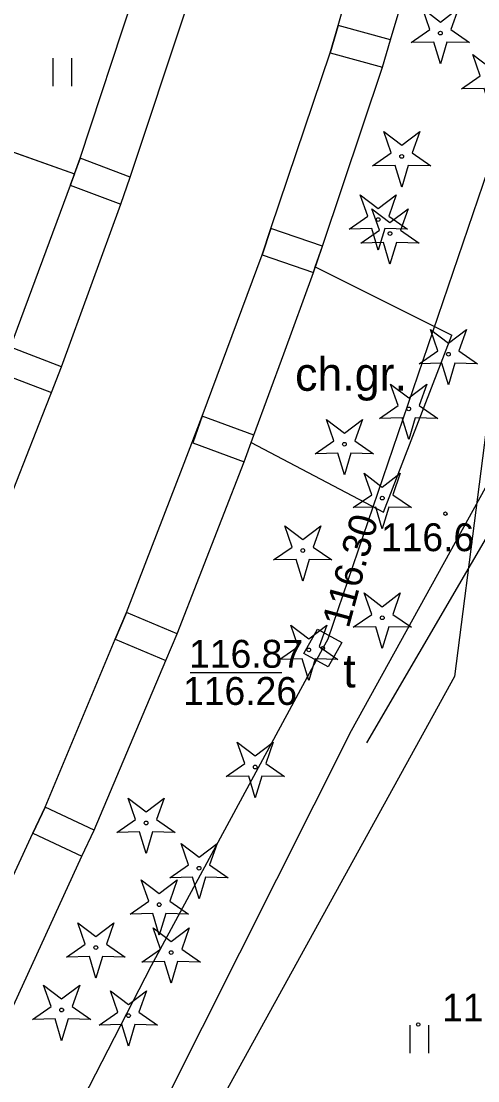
# Model space of a CAD drawing. Extents: x 6434771 to 6436222, y 5663454 to 5664782.
# Drawn here: x 6435565.47 to 6435577.75, y 5664074.46 to 5664102.97 of the extents above; entities that cross this region are included whole.
import ezdxf

# ---------------------------------------------------------------- set-up
doc = ezdxf.new("R2010")
doc.units = 0
for name, color, linetype in [('Warstwa 1', 7, 'Continuous'), ('Warstwa 10', 7, 'Continuous'), ('Warstwa 12', 7, 'Continuous'), ('Warstwa 13', 7, 'Continuous'), ('Warstwa 14', 7, 'Continuous'), ('Warstwa 36', 7, 'Continuous'), ('Warstwa 4', 7, 'Continuous'), ('Warstwa 5', 7, 'Continuous'), ('Warstwa 6', 7, 'Continuous'), ('Warstwa 9', 7, 'Continuous')]:
    doc.layers.add(name, color=color, linetype=linetype)

msp = doc.modelspace()

# ---------------------------------------------------------------- linework, layer by layer
at = {"layer": 'Warstwa 1'}
for points in [[(6435573.781, 5664102.122), (6435575.188, 5664101.736), (6435575.405, 5664102.474), (6435573.989, 5664102.861)], [(6435571.949, 5664096.686), (6435573.326, 5664096.214), (6435573.569, 5664096.923), (6435572.183, 5664097.397)], [(6435570.086, 5664091.624), (6435571.46, 5664091.112), (6435571.727, 5664091.829), (6435570.333, 5664092.341)], [(6435567.993, 5664086.348), (6435569.355, 5664085.768), (6435569.661, 5664086.487), (6435568.303, 5664087.064)], [(6435565.777, 5664081.128), (6435567.101, 5664080.504), (6435567.433, 5664081.207), (6435566.112, 5664081.827)]]:
    msp.add_lwpolyline(points, close=True, dxfattribs=at)
for points in [[(6435567.053, 5664099.287), (6435566.786, 5664098.564), (6435568.147, 5664098.05), (6435568.401, 5664098.775), (6435567.053, 5664099.287)], [(6435564.918, 5664093.502), (6435566.279, 5664092.978), (6435566.548, 5664093.676), (6435565.175, 5664094.201), (6435564.918, 5664093.502)]]:
    msp.add_lwpolyline(points, dxfattribs=at)
at = {"layer": 'Warstwa 10'}
for points in [[(6435575.957, 5664102.398), (6435576.459, 5664102.745), (6435576.257, 5664103.321), (6435576.742, 5664102.951), (6435577.227, 5664103.321), (6435577.025, 5664102.745), (6435577.527, 5664102.398), (6435576.917, 5664102.412), (6435576.742, 5664101.828), (6435576.567, 5664102.412)], [(6435577.312, 5664101.152), (6435577.814, 5664101.499), (6435577.612, 5664102.075), (6435578.097, 5664101.705), (6435578.582, 5664102.075), (6435578.38, 5664101.499), (6435578.882, 5664101.152), (6435578.272, 5664101.166), (6435578.097, 5664100.582), (6435577.922, 5664101.166)], [(6435574.917, 5664099.08), (6435575.419, 5664099.427), (6435575.217, 5664100.003), (6435575.702, 5664099.633), (6435576.187, 5664100.003), (6435575.985, 5664099.427), (6435576.487, 5664099.08), (6435575.877, 5664099.094), (6435575.702, 5664098.51), (6435575.527, 5664099.094)], [(6435574.286, 5664097.379), (6435574.788, 5664097.726), (6435574.586, 5664098.302), (6435575.071, 5664097.932), (6435575.556, 5664098.302), (6435575.354, 5664097.726), (6435575.856, 5664097.379), (6435575.246, 5664097.393), (6435575.071, 5664096.809), (6435574.896, 5664097.393)], [(6435574.602, 5664097.004), (6435575.104, 5664097.351), (6435574.902, 5664097.927), (6435575.387, 5664097.557), (6435575.872, 5664097.927), (6435575.67, 5664097.351), (6435576.172, 5664097.004), (6435575.562, 5664097.018), (6435575.387, 5664096.434), (6435575.212, 5664097.018)], [(6435576.175, 5664093.755), (6435576.677, 5664094.102), (6435576.475, 5664094.678), (6435576.96, 5664094.308), (6435577.445, 5664094.678), (6435577.243, 5664094.102), (6435577.745, 5664093.755), (6435577.135, 5664093.769), (6435576.96, 5664093.185), (6435576.785, 5664093.769)], [(6435575.105, 5664092.285), (6435575.607, 5664092.632), (6435575.405, 5664093.208), (6435575.89, 5664092.838), (6435576.375, 5664093.208), (6435576.173, 5664092.632), (6435576.675, 5664092.285), (6435576.065, 5664092.299), (6435575.89, 5664091.715), (6435575.715, 5664092.299)], [(6435573.375, 5664091.335), (6435573.877, 5664091.682), (6435573.675, 5664092.258), (6435574.16, 5664091.888), (6435574.645, 5664092.258), (6435574.443, 5664091.682), (6435574.945, 5664091.335), (6435574.335, 5664091.349), (6435574.16, 5664090.765), (6435573.985, 5664091.349)], [(6435574.395, 5664089.885), (6435574.897, 5664090.232), (6435574.695, 5664090.808), (6435575.18, 5664090.438), (6435575.665, 5664090.808), (6435575.463, 5664090.232), (6435575.965, 5664089.885), (6435575.355, 5664089.899), (6435575.18, 5664089.315), (6435575.005, 5664089.899)], [(6435572.255, 5664088.475), (6435572.757, 5664088.822), (6435572.555, 5664089.398), (6435573.04, 5664089.028), (6435573.525, 5664089.398), (6435573.323, 5664088.822), (6435573.825, 5664088.475), (6435573.215, 5664088.489), (6435573.04, 5664087.905), (6435572.865, 5664088.489)], [(6435574.395, 5664086.665), (6435574.897, 5664087.012), (6435574.695, 5664087.588), (6435575.18, 5664087.218), (6435575.665, 5664087.588), (6435575.463, 5664087.012), (6435575.965, 5664086.665), (6435575.355, 5664086.679), (6435575.18, 5664086.095), (6435575.005, 5664086.679)], [(6435572.416, 5664085.8), (6435572.918, 5664086.147), (6435572.716, 5664086.723), (6435573.201, 5664086.353), (6435573.686, 5664086.723), (6435573.484, 5664086.147), (6435573.986, 5664085.8), (6435573.376, 5664085.814), (6435573.201, 5664085.23), (6435573.026, 5664085.814)], [(6435570.978, 5664082.648), (6435571.48, 5664082.995), (6435571.278, 5664083.571), (6435571.763, 5664083.201), (6435572.248, 5664083.571), (6435572.046, 5664082.995), (6435572.548, 5664082.648), (6435571.938, 5664082.662), (6435571.763, 5664082.078), (6435571.588, 5664082.662)], [(6435568.04, 5664081.143), (6435568.542, 5664081.49), (6435568.34, 5664082.066), (6435568.825, 5664081.696), (6435569.31, 5664082.066), (6435569.108, 5664081.49), (6435569.61, 5664081.143), (6435569, 5664081.157), (6435568.825, 5664080.573), (6435568.65, 5664081.157)], [(6435569.465, 5664079.925), (6435569.967, 5664080.272), (6435569.765, 5664080.848), (6435570.25, 5664080.478), (6435570.735, 5664080.848), (6435570.533, 5664080.272), (6435571.035, 5664079.925), (6435570.425, 5664079.939), (6435570.25, 5664079.355), (6435570.075, 5664079.939)], [(6435568.395, 5664078.945), (6435568.897, 5664079.292), (6435568.695, 5664079.868), (6435569.18, 5664079.498), (6435569.665, 5664079.868), (6435569.463, 5664079.292), (6435569.965, 5664078.945), (6435569.355, 5664078.959), (6435569.18, 5664078.375), (6435569.005, 5664078.959)], [(6435566.689, 5664077.789), (6435567.191, 5664078.136), (6435566.989, 5664078.712), (6435567.474, 5664078.342), (6435567.959, 5664078.712), (6435567.757, 5664078.136), (6435568.259, 5664077.789), (6435567.649, 5664077.803), (6435567.474, 5664077.219), (6435567.299, 5664077.803)], [(6435568.715, 5664077.655), (6435569.217, 5664078.002), (6435569.015, 5664078.578), (6435569.5, 5664078.208), (6435569.985, 5664078.578), (6435569.783, 5664078.002), (6435570.285, 5664077.655), (6435569.675, 5664077.669), (6435569.5, 5664077.085), (6435569.325, 5664077.669)], [(6435565.769, 5664076.11), (6435566.271, 5664076.457), (6435566.069, 5664077.033), (6435566.554, 5664076.663), (6435567.039, 5664077.033), (6435566.837, 5664076.457), (6435567.339, 5664076.11), (6435566.729, 5664076.124), (6435566.554, 5664075.54), (6435566.379, 5664076.124)], [(6435567.567, 5664075.958), (6435568.069, 5664076.305), (6435567.867, 5664076.881), (6435568.352, 5664076.511), (6435568.837, 5664076.881), (6435568.635, 5664076.305), (6435569.137, 5664075.958), (6435568.527, 5664075.972), (6435568.352, 5664075.388), (6435568.177, 5664075.972)]]:
    msp.add_lwpolyline(points, close=True, dxfattribs=at)
for centre in [(6435576.742, 5664102.653), (6435575.702, 5664099.335), (6435575.071, 5664097.634), (6435575.387, 5664097.259), (6435576.96, 5664094.01), (6435575.89, 5664092.54), (6435574.16, 5664091.59), (6435575.18, 5664090.14), (6435573.04, 5664088.73), (6435575.18, 5664086.92), (6435573.201, 5664086.055), (6435571.763, 5664082.903), (6435568.825, 5664081.398), (6435570.25, 5664080.18), (6435569.18, 5664079.2), (6435567.474, 5664078.044), (6435569.5, 5664077.91), (6435566.554, 5664076.365), (6435568.352, 5664076.213)]:
    msp.add_circle(centre, 0.05, dxfattribs=at)
at = {"layer": 'Warstwa 12'}
for points in [[(6435554.4, 5664040.29), (6435555.237, 5664042.576), (6435557.85, 5664043.012), (6435560.597, 5664049.36), (6435565.468, 5664059.949), (6435568.83, 5664066.411), (6435571.54, 5664071.734), (6435569.336, 5664073.9), (6435574.347, 5664083.888), (6435579.805, 5664093.765), (6435581.708, 5664099.211), (6435587.702, 5664117.494), (6435589.081, 5664121.815), (6435590.394, 5664129.486), (6435592.115, 5664144.175), (6435592.288, 5664152.329), (6435593.379, 5664155.102)], [(6435589.944, 5664134.799), (6435589.791, 5664134.271), (6435588.233, 5664128.919), (6435581.44, 5664108.794), (6435578.284, 5664099.767), (6435573.712, 5664086.343), (6435573.582, 5664086.106), (6435573.454, 5664085.868), (6435568.958, 5664077.552), (6435561.799, 5664063.628), (6435555.383, 5664051.762), (6435555.255, 5664051.525)]]:
    msp.add_lwpolyline(points, dxfattribs=at)
at = {"layer": 'Warstwa 13'}
for centre in [(6435576.876, 5664089.721), (6435576.146, 5664075.975)]:
    msp.add_circle(centre, 0.045, dxfattribs=at)
at = {"layer": 'Warstwa 14'}
msp.add_line((6435570.013, 5664085.45), (6435572.476, 5664085.45), dxfattribs=at)
msp.add_circle((6435573.583, 5664086.106), 0.045, dxfattribs=at)
msp.add_circle((6435573.583, 5664086.106), 0.045, dxfattribs=at)
at = {"layer": 'Warstwa 36'}
msp.add_lwpolyline([(6435555.424, 5664102.95), (6435556.918, 5664102.412), (6435557.734, 5664102.132), (6435559.208, 5664101.604), (6435560.055, 5664101.314), (6435561.588, 5664100.766), (6435562.434, 5664100.455), (6435566.896, 5664098.862), (6435565.066, 5664093.903), (6435560.625, 5664095.517), (6435559.778, 5664095.797), (6435558.344, 5664096.315), (6435557.488, 5664096.605), (6435556.014, 5664097.133), (6435555.168, 5664097.453), (6435553.634, 5664097.981)], close=True, dxfattribs=at)
at = {"layer": 'Warstwa 4'}
for points in [[(6435579.596, 5664104.649), (6435577.123, 5664085.338), (6435558.197, 5664050.985)], [(6435574.765, 5664083.554), (6435580.399, 5664093.207)]]:
    msp.add_lwpolyline(points, dxfattribs=at)
msp.add_lwpolyline([(6435573.073, 5664085.961), (6435573.438, 5664086.616), (6435574.093, 5664086.251), (6435573.728, 5664085.596)], close=True, dxfattribs=at)
at = {"layer": 'Warstwa 5'}
for p, q in [((6435575.405, 5664102.474), (6435576.727, 5664106.934)), ((6435567.053, 5664099.287), (6435568.513, 5664103.722)), ((6435575.188, 5664101.736), (6435575.405, 5664102.474)), ((6435566.326, 5664101.224), (6435566.326, 5664101.974)), ((6435566.826, 5664101.224), (6435566.826, 5664101.974)), ((6435573.569, 5664096.923), (6435575.188, 5664101.736)), ((6435562.83, 5664100.314), (6435566.896, 5664098.862)), ((6435566.896, 5664098.862), (6435567.053, 5664099.287)), ((6435573.378, 5664096.366), (6435573.569, 5664096.923)), ((6435573.378, 5664096.366), (6435577.05, 5664094.52)), ((6435575.21, 5664089.76), (6435577.05, 5664094.52)), ((6435571.46, 5664091.112), (6435571.656, 5664091.638)), ((6435571.656, 5664091.638), (6435575.21, 5664089.76)), ((6435569.661, 5664086.487), (6435571.46, 5664091.112)), ((6435569.355, 5664085.768), (6435569.661, 5664086.487)), ((6435567.433, 5664081.207), (6435569.355, 5664085.768)), ((6435567.101, 5664080.504), (6435567.433, 5664081.207)), ((6435565.163, 5664076.275), (6435567.101, 5664080.504)), ((6435575.932, 5664075.205), (6435575.932, 5664075.955)), ((6435576.432, 5664075.205), (6435576.432, 5664075.955))]:
    msp.add_line(p, q, dxfattribs=at)
at = {"layer": 'Warstwa 6'}
msp.add_circle((6435573.583, 5664086.106), 0.045, dxfattribs=at)
at = {"layer": 'Warstwa 9'}
for p, q in [((6435573.989, 5664102.861), (6435575.31, 5664107.329)), ((6435568.401, 5664098.775), (6435569.906, 5664103.31)), ((6435573.781, 5664102.122), (6435573.989, 5664102.861)), ((6435572.183, 5664097.397), (6435573.781, 5664102.122)), ((6435568.147, 5664098.05), (6435568.401, 5664098.775)), ((6435566.548, 5664093.676), (6435568.147, 5664098.05)), ((6435571.949, 5664096.686), (6435572.183, 5664097.397)), ((6435570.333, 5664092.341), (6435571.949, 5664096.686)), ((6435572.527, 5664094.022), (6435573.326, 5664096.214)), ((6435573.326, 5664096.214), (6435573.378, 5664096.366)), ((6435573.378, 5664096.366), (6435577.05, 5664094.52)), ((6435575.21, 5664089.76), (6435577.05, 5664094.52)), ((6435571.727, 5664091.829), (6435572.527, 5664094.022)), ((6435566.279, 5664092.978), (6435566.548, 5664093.676)), ((6435566.129, 5664092.598), (6435566.279, 5664092.978)), ((6435564.551, 5664088.585), (6435566.129, 5664092.598)), ((6435569.804, 5664090.965), (6435570.333, 5664092.341)), ((6435571.656, 5664091.638), (6435571.727, 5664091.829)), ((6435571.656, 5664091.638), (6435575.21, 5664089.76)), ((6435568.303, 5664087.064), (6435569.804, 5664090.965)), ((6435567.993, 5664086.348), (6435568.303, 5664087.064)), ((6435566.112, 5664081.827), (6435567.993, 5664086.348)), ((6435565.777, 5664081.128), (6435566.112, 5664081.827)), ((6435563.834, 5664076.91), (6435565.777, 5664081.128))]:
    msp.add_line(p, q, dxfattribs=at)

# ---------------------------------------------------------------- texts
at = {"layer": 'Warstwa 13'}
for s, p in [('116.6', (6435575.143, 5664088.712)), ('116.5', (6435576.788, 5664076.056))]:
    msp.add_text(s, height=0.75, dxfattribs=at).set_placement(p)
at = {"layer": 'Warstwa 14'}
msp.add_text('116.30', height=0.75, rotation=74.7767, dxfattribs=at).set_placement((6435574.274, 5664086.615))
msp.add_text('116.26', height=0.75, dxfattribs=at).set_placement((6435569.819, 5664084.575))
at = {"layer": 'Warstwa 5'}
msp.add_text('t', height=0.9, dxfattribs=at).set_placement((6435574.128, 5664085.045))
at = {"layer": 'Warstwa 6'}
msp.add_text('116.87', height=0.75, dxfattribs=at).set_placement((6435569.982, 5664085.575))
at = {"layer": 'Warstwa 9'}
msp.add_text('ch.gr.', height=0.9, dxfattribs=at).set_placement((6435572.834, 5664093.027))

doc.saveas('drawing.dxf')
